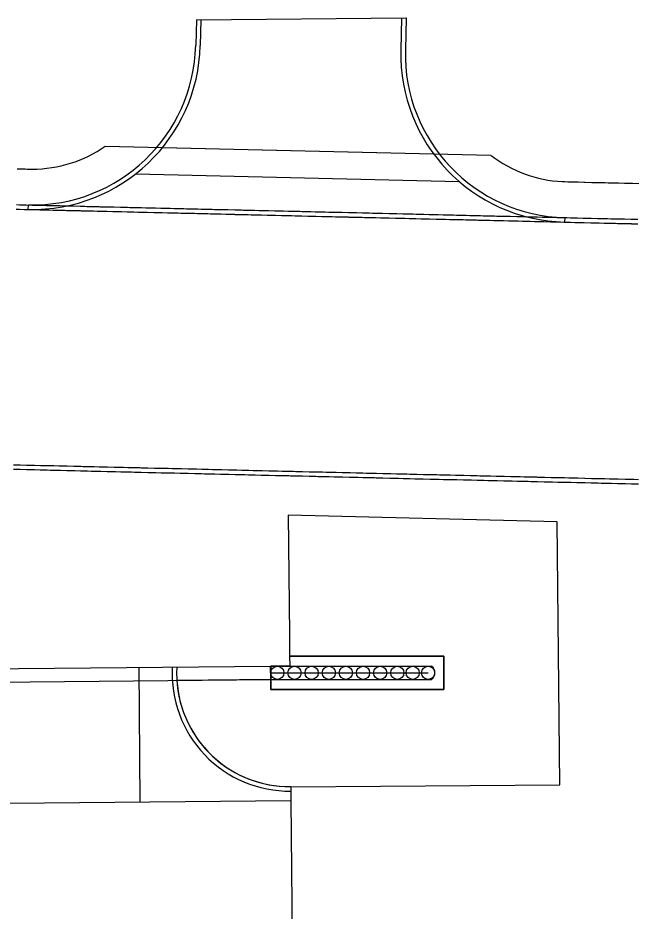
# Model space of a CAD drawing. Extents: x 2145147 to 2158018, y 137519 to 148068.
# Drawn here: x 2147806.8 to 2147898.6, y 143101.2 to 143234 of the extents above; entities that cross this region are included whole.
import ezdxf

# ---------------------------------------------------------------- set-up
doc = ezdxf.new("R2010")
doc.units = 0
for name, color, linetype in [('Default', 7, 'Continuous'), ('PR_Phasing_Pavement_1', 7, 'Continuous'), ('PR_Phasing_Pavement_6', 7, 'Continuous')]:
    doc.layers.add(name, color=color, linetype=linetype)

# ---------------------------------------------------------------- blocks, each defined once
blk = doc.blocks.new('Atenuator_TAU-II')
at = {"layer": 'Default'}
for p, q in [((0, 2.54), (-60.56, 2.54)), ((0, 2.54), (0, -2.54)), ((0, -2.54), (-60.56, -2.54))]:
    blk.add_line(p, q, dxfattribs=at)
for centre in [(-59.44, 0.01), (-53.62, 0.01), (-47.81, 0.01), (-41.34, 0.01), (-34.86, 0.01), (-28.38, 0.01), (-21.91, 0.01), (-15.43, 0.01), (-8.96, 0.01), (-2.48, 0.01)]:
    blk.add_circle(centre, 2.48, dxfattribs=at)
blk.add_arc((-59.13, 0), 2.91, 119.3808, 240.6192, dxfattribs=at)

msp = doc.modelspace()

# ---------------------------------------------------------------- linework, layer by layer
at = {"layer": 'PR_Phasing_Pavement_1'}
for p, q in [((2147833.37, 143233.75), (2147833.28, 143229.96)), ((2147833.37, 143233.75), (2147864.57, 143234.03)), ((2147834.03, 143233.75), (2147833.94, 143229.94)), ((2147863.9, 143234.03), (2147863.79, 143229.24)), ((2147864.57, 143234.03), (2147864.46, 143229.22)), ((2147819.81, 143214.94), (2147877.2, 143213.59)), ((2147828.33, 143214.74), (2147868.68, 143213.79)), ((2147824.34, 143210.83), (2147872.48, 143209.7)), ((2147808.36, 143205.54), (2147808.38, 143206.2)), ((2147808.36, 143205.54), (2147888.19, 143203.66)), ((2147808.38, 143206.2), (2147888.21, 143204.32)), ((2147888.19, 143203.66), (2147888.21, 143204.32))]:
    msp.add_line(p, q, dxfattribs=at)
for points in [[(2147806.72, 143211.59), (2147807.2, 143211.57), (2147807.92, 143211.56), (2147808.2, 143211.55), (2147808.98, 143211.53)], [(2147887.79, 143209.68), (2147888.18, 143209.67), (2147888.62, 143209.66), (2147889.18, 143209.64), (2147889.83, 143209.63), (2147890.18, 143209.62), (2147891.03, 143209.6), (2147891.18, 143209.6), (2147892.18, 143209.57), (2147892.24, 143209.57), (2147893.18, 143209.55), (2147893.44, 143209.54), (2147894.18, 143209.53), (2147894.65, 143209.52), (2147895.18, 143209.5), (2147895.85, 143209.49), (2147896.18, 143209.48), (2147897.06, 143209.46), (2147897.18, 143209.45), (2147898.18, 143209.43), (2147898.26, 143209.43), (2147899.18, 143209.41)], [(2147806.58, 143205.58), (2147807.06, 143205.57), (2147807.78, 143205.55), (2147808.06, 143205.55), (2147808.99, 143205.52), (2147809.06, 143205.52), (2147810.06, 143205.5), (2147810.19, 143205.49), (2147811.06, 143205.47), (2147811.4, 143205.47), (2147812.06, 143205.45), (2147812.6, 143205.44), (2147813.06, 143205.43), (2147813.8, 143205.41), (2147814.06, 143205.4), (2147815.01, 143205.38), (2147815.06, 143205.38), (2147816.06, 143205.36), (2147816.21, 143205.35), (2147817.06, 143205.33), (2147817.42, 143205.32), (2147818.06, 143205.31), (2147818.62, 143205.3), (2147819.06, 143205.29), (2147819.83, 143205.27), (2147820.06, 143205.26), (2147821.03, 143205.24), (2147821.06, 143205.24), (2147822.05, 143205.22), (2147822.24, 143205.21), (2147823.05, 143205.19), (2147823.44, 143205.18), (2147824.05, 143205.17), (2147824.65, 143205.15), (2147825.05, 143205.14), (2147825.85, 143205.13), (2147826.05, 143205.12), (2147827.05, 143205.1), (2147828.05, 143205.07), (2147828.26, 143205.07), (2147829.05, 143205.05), (2147829.46, 143205.04), (2147830.05, 143205.03), (2147830.67, 143205.01), (2147831.05, 143205), (2147831.87, 143204.98), (2147832.05, 143204.98), (2147833.05, 143204.96), (2147833.08, 143204.96), (2147834.05, 143204.93), (2147834.28, 143204.93), (2147835.05, 143204.91), (2147835.48, 143204.9), (2147836.05, 143204.89), (2147836.69, 143204.87), (2147837.05, 143204.86), (2147837.89, 143204.84), (2147838.05, 143204.84), (2147839.05, 143204.82), (2147839.1, 143204.81), (2147840.05, 143204.79), (2147840.3, 143204.79), (2147841.05, 143204.77), (2147841.51, 143204.76), (2147842.05, 143204.74), (2147842.71, 143204.73), (2147843.05, 143204.72), (2147843.92, 143204.7), (2147844.05, 143204.7), (2147845.05, 143204.67), (2147845.12, 143204.67), (2147846.05, 143204.65), (2147846.33, 143204.64), (2147847.05, 143204.63), (2147847.53, 143204.62), (2147848.05, 143204.6), (2147848.28, 143204.6), (2147848.73, 143204.59), (2147849.05, 143204.58), (2147849.94, 143204.56), (2147850.05, 143204.56), (2147851.05, 143204.53), (2147851.14, 143204.53), (2147852.05, 143204.51), (2147852.35, 143204.5), (2147853.05, 143204.49), (2147853.55, 143204.47), (2147854.05, 143204.46), (2147854.76, 143204.44), (2147855.05, 143204.44), (2147855.96, 143204.42), (2147856.05, 143204.41), (2147857.05, 143204.39), (2147857.17, 143204.39), (2147858.04, 143204.37), (2147858.37, 143204.36), (2147859.04, 143204.34), (2147859.57, 143204.33), (2147860.04, 143204.32), (2147860.78, 143204.3), (2147861.04, 143204.3), (2147861.98, 143204.27), (2147862.04, 143204.27), (2147863.04, 143204.25), (2147863.19, 143204.25), (2147864.04, 143204.23), (2147864.39, 143204.22), (2147865.04, 143204.2), (2147865.6, 143204.19), (2147866.04, 143204.18), (2147866.8, 143204.16), (2147867.04, 143204.16), (2147868.01, 143204.13), (2147868.04, 143204.13), (2147869.04, 143204.11), (2147869.21, 143204.1), (2147870.04, 143204.08), (2147870.42, 143204.08), (2147871.04, 143204.06), (2147871.62, 143204.05), (2147872.04, 143204.04), (2147872.82, 143204.02), (2147873.04, 143204.02), (2147874.03, 143203.99), (2147874.04, 143203.99), (2147875.04, 143203.97), (2147875.23, 143203.96), (2147876.04, 143203.94), (2147876.44, 143203.93), (2147877.04, 143203.92), (2147877.64, 143203.91), (2147878.04, 143203.9), (2147878.85, 143203.88), (2147879.04, 143203.87), (2147880.04, 143203.85), (2147880.05, 143203.85), (2147881.04, 143203.83), (2147881.26, 143203.82), (2147882.04, 143203.8), (2147882.46, 143203.79), (2147883.04, 143203.78), (2147883.67, 143203.76), (2147884.04, 143203.76), (2147884.87, 143203.74), (2147885.04, 143203.73), (2147886.04, 143203.71), (2147886.07, 143203.71), (2147887.04, 143203.68), (2147887.28, 143203.68), (2147888.04, 143203.66), (2147888.48, 143203.65), (2147889.04, 143203.64), (2147889.69, 143203.62), (2147890.04, 143203.61), (2147890.89, 143203.59), (2147891.04, 143203.59), (2147892.04, 143203.57), (2147892.1, 143203.57), (2147893.04, 143203.54), (2147893.3, 143203.54), (2147894.03, 143203.52), (2147894.5, 143203.51), (2147895.03, 143203.5), (2147895.71, 143203.48), (2147896.03, 143203.47), (2147896.91, 143203.45), (2147897.03, 143203.45), (2147898.03, 143203.43), (2147898.12, 143203.42), (2147899.03, 143203.4)], [(2147806.59, 143206.25), (2147807.07, 143206.24), (2147807.8, 143206.22), (2147808.07, 143206.21), (2147809, 143206.19), (2147809.07, 143206.19), (2147810.07, 143206.17), (2147810.21, 143206.16), (2147811.07, 143206.14), (2147811.41, 143206.13), (2147812.07, 143206.12), (2147812.62, 143206.11), (2147813.07, 143206.1), (2147813.82, 143206.08), (2147814.07, 143206.07), (2147815.02, 143206.05), (2147815.07, 143206.05), (2147816.07, 143206.02), (2147816.23, 143206.02), (2147817.07, 143206), (2147817.43, 143205.99), (2147818.07, 143205.98), (2147818.64, 143205.96), (2147819.07, 143205.95), (2147819.84, 143205.94), (2147820.07, 143205.93), (2147821.05, 143205.91), (2147821.07, 143205.91), (2147822.07, 143205.88), (2147822.25, 143205.88), (2147823.07, 143205.86), (2147823.46, 143205.85), (2147824.07, 143205.84), (2147824.66, 143205.82), (2147825.07, 143205.81), (2147825.87, 143205.79), (2147826.07, 143205.79), (2147827.07, 143205.77), (2147828.07, 143205.74), (2147828.27, 143205.74), (2147829.07, 143205.72), (2147829.48, 143205.71), (2147830.07, 143205.69), (2147830.68, 143205.68), (2147831.07, 143205.67), (2147831.89, 143205.65), (2147832.07, 143205.65), (2147833.07, 143205.62), (2147833.09, 143205.62), (2147834.07, 143205.6), (2147834.3, 143205.6), (2147835.07, 143205.58), (2147835.5, 143205.57), (2147836.07, 143205.55), (2147836.71, 143205.54), (2147837.07, 143205.53), (2147837.91, 143205.51), (2147838.07, 143205.51), (2147839.07, 143205.48), (2147839.12, 143205.48), (2147840.07, 143205.46), (2147840.32, 143205.45), (2147841.07, 143205.44), (2147841.52, 143205.42), (2147842.07, 143205.41), (2147842.73, 143205.4), (2147843.06, 143205.39), (2147843.93, 143205.37), (2147844.06, 143205.36), (2147845.06, 143205.34), (2147845.14, 143205.34), (2147846.06, 143205.32), (2147846.34, 143205.31), (2147847.06, 143205.29), (2147847.55, 143205.28), (2147848.06, 143205.27), (2147848.29, 143205.27), (2147848.75, 143205.26), (2147849.06, 143205.25), (2147849.96, 143205.23), (2147850.06, 143205.22), (2147851.06, 143205.2), (2147851.16, 143205.2), (2147852.06, 143205.18), (2147852.36, 143205.17), (2147853.06, 143205.15), (2147853.57, 143205.14), (2147854.06, 143205.13), (2147854.77, 143205.11), (2147855.06, 143205.11), (2147855.98, 143205.08), (2147856.06, 143205.08), (2147857.06, 143205.06), (2147857.18, 143205.06), (2147858.06, 143205.04), (2147858.39, 143205.03), (2147859.06, 143205.01), (2147859.59, 143205), (2147860.06, 143204.99), (2147860.79, 143204.97), (2147861.06, 143204.96), (2147862, 143204.94), (2147862.06, 143204.94), (2147863.06, 143204.92), (2147863.2, 143204.91), (2147864.06, 143204.89), (2147864.41, 143204.89), (2147865.06, 143204.87), (2147865.61, 143204.86), (2147866.06, 143204.85), (2147866.82, 143204.83), (2147867.06, 143204.82), (2147868.02, 143204.8), (2147868.06, 143204.8), (2147869.06, 143204.78), (2147869.23, 143204.77), (2147870.06, 143204.75), (2147870.43, 143204.74), (2147871.06, 143204.73), (2147871.64, 143204.72), (2147872.06, 143204.71), (2147872.84, 143204.69), (2147873.06, 143204.68), (2147874.04, 143204.66), (2147874.06, 143204.66), (2147875.06, 143204.63), (2147875.25, 143204.63), (2147876.06, 143204.61), (2147876.45, 143204.6), (2147877.06, 143204.59), (2147877.66, 143204.57), (2147878.06, 143204.56), (2147878.86, 143204.55), (2147879.05, 143204.54), (2147880.05, 143204.52), (2147880.07, 143204.52), (2147881.05, 143204.49), (2147881.27, 143204.49), (2147882.05, 143204.47), (2147882.48, 143204.46), (2147883.05, 143204.45), (2147883.68, 143204.43), (2147884.05, 143204.42), (2147884.88, 143204.4), (2147885.05, 143204.4), (2147886.05, 143204.38), (2147886.09, 143204.38), (2147887.05, 143204.35), (2147887.29, 143204.35), (2147888.05, 143204.33), (2147888.5, 143204.32), (2147889.05, 143204.3), (2147889.7, 143204.29), (2147890.05, 143204.28), (2147890.91, 143204.26), (2147891.05, 143204.26), (2147892.05, 143204.23), (2147892.11, 143204.23), (2147893.05, 143204.21), (2147893.32, 143204.2), (2147894.05, 143204.19), (2147894.52, 143204.18), (2147895.05, 143204.16), (2147895.72, 143204.15), (2147896.05, 143204.14), (2147896.93, 143204.12), (2147897.05, 143204.12), (2147898.05, 143204.09), (2147898.13, 143204.09), (2147899.05, 143204.07)], [(2147806.15, 143166.9), (2147806.87, 143166.88), (2147807.15, 143166.88), (2147808.08, 143166.86), (2147808.15, 143166.85), (2147809.15, 143166.83), (2147809.28, 143166.83), (2147810.15, 143166.81), (2147810.48, 143166.8), (2147811.15, 143166.78), (2147811.69, 143166.77), (2147812.15, 143166.76), (2147812.89, 143166.74), (2147813.15, 143166.74), (2147814.1, 143166.71), (2147814.15, 143166.71), (2147815.15, 143166.69), (2147815.3, 143166.69), (2147816.15, 143166.67), (2147816.51, 143166.66), (2147817.15, 143166.64), (2147817.71, 143166.63), (2147818.15, 143166.62), (2147818.92, 143166.6), (2147819.15, 143166.6), (2147820.12, 143166.57), (2147820.15, 143166.57), (2147821.15, 143166.55), (2147821.32, 143166.54), (2147822.14, 143166.52), (2147822.53, 143166.52), (2147823.14, 143166.5), (2147823.73, 143166.49), (2147824.14, 143166.48), (2147824.94, 143166.46), (2147825.14, 143166.45), (2147826.14, 143166.43), (2147827.14, 143166.41), (2147827.35, 143166.4), (2147828.14, 143166.38), (2147828.55, 143166.37), (2147829.14, 143166.36), (2147829.76, 143166.35), (2147830.14, 143166.34), (2147830.96, 143166.32), (2147831.14, 143166.31), (2147832.14, 143166.29), (2147832.17, 143166.29), (2147833.14, 143166.27), (2147833.37, 143166.26), (2147834.14, 143166.24), (2147834.57, 143166.23), (2147835.14, 143166.22), (2147835.78, 143166.2), (2147836.14, 143166.19), (2147836.98, 143166.18), (2147837.14, 143166.17), (2147838.14, 143166.15), (2147838.19, 143166.15), (2147839.14, 143166.12), (2147839.39, 143166.12), (2147840.14, 143166.1), (2147840.6, 143166.09), (2147841.14, 143166.08), (2147841.8, 143166.06), (2147842.14, 143166.05), (2147843.01, 143166.03), (2147843.14, 143166.03), (2147844.14, 143166.01), (2147844.21, 143166.01), (2147845.14, 143165.98), (2147845.42, 143165.98), (2147846.14, 143165.96), (2147846.62, 143165.95), (2147847.14, 143165.94), (2147847.37, 143165.93), (2147847.82, 143165.92), (2147848.14, 143165.91), (2147849.03, 143165.89), (2147849.14, 143165.89), (2147850.14, 143165.87), (2147850.23, 143165.86), (2147851.14, 143165.84), (2147851.44, 143165.83), (2147852.14, 143165.82), (2147852.64, 143165.81), (2147853.14, 143165.8), (2147853.85, 143165.78), (2147854.13, 143165.77), (2147855.05, 143165.75), (2147855.13, 143165.75), (2147856.13, 143165.72), (2147856.25, 143165.72), (2147857.13, 143165.7), (2147857.46, 143165.69), (2147858.13, 143165.68), (2147858.66, 143165.66), (2147859.13, 143165.65), (2147859.87, 143165.64), (2147860.13, 143165.63), (2147861.07, 143165.61), (2147861.13, 143165.61), (2147862.13, 143165.58), (2147862.28, 143165.58), (2147863.13, 143165.56), (2147863.48, 143165.55), (2147864.13, 143165.54), (2147864.69, 143165.52), (2147865.13, 143165.51), (2147865.89, 143165.49), (2147866.13, 143165.49), (2147867.1, 143165.47), (2147867.13, 143165.46), (2147868.13, 143165.44), (2147868.3, 143165.44), (2147869.13, 143165.42), (2147869.5, 143165.41), (2147870.13, 143165.39), (2147870.71, 143165.38), (2147871.13, 143165.37), (2147871.91, 143165.35), (2147872.13, 143165.35), (2147873.12, 143165.32), (2147873.13, 143165.32), (2147874.13, 143165.3), (2147874.32, 143165.3), (2147875.13, 143165.28), (2147875.53, 143165.27), (2147876.13, 143165.25), (2147876.73, 143165.24), (2147877.13, 143165.23), (2147877.94, 143165.21), (2147878.13, 143165.21), (2147879.13, 143165.18), (2147879.14, 143165.18), (2147880.13, 143165.16), (2147880.35, 143165.15), (2147881.13, 143165.14), (2147881.55, 143165.13), (2147882.13, 143165.11), (2147882.75, 143165.1), (2147883.13, 143165.09), (2147883.96, 143165.07), (2147884.13, 143165.07), (2147885.13, 143165.04), (2147885.16, 143165.04), (2147886.13, 143165.02), (2147886.37, 143165.01), (2147887.13, 143164.99), (2147887.57, 143164.98), (2147888.13, 143164.97), (2147888.78, 143164.96), (2147889.13, 143164.95), (2147889.98, 143164.93), (2147890.12, 143164.92), (2147891.12, 143164.9), (2147891.19, 143164.9), (2147892.12, 143164.88), (2147892.39, 143164.87), (2147893.12, 143164.85), (2147893.59, 143164.84), (2147894.12, 143164.83), (2147894.8, 143164.81), (2147895.12, 143164.81), (2147896, 143164.79), (2147896.12, 143164.78), (2147897.12, 143164.76), (2147897.21, 143164.76), (2147898.12, 143164.73), (2147898.41, 143164.73), (2147899.12, 143164.71)], [(2147806.16, 143167.57), (2147806.89, 143167.55), (2147807.16, 143167.55), (2147808.09, 143167.52), (2147808.16, 143167.52), (2147809.16, 143167.5), (2147809.3, 143167.5), (2147810.16, 143167.47), (2147810.5, 143167.47), (2147811.16, 143167.45), (2147811.71, 143167.44), (2147812.16, 143167.43), (2147812.91, 143167.41), (2147813.16, 143167.4), (2147814.11, 143167.38), (2147814.16, 143167.38), (2147815.16, 143167.36), (2147815.32, 143167.35), (2147816.16, 143167.33), (2147816.52, 143167.32), (2147817.16, 143167.31), (2147817.73, 143167.3), (2147818.16, 143167.29), (2147818.93, 143167.27), (2147819.16, 143167.26), (2147820.14, 143167.24), (2147820.16, 143167.24), (2147821.16, 143167.22), (2147821.34, 143167.21), (2147822.16, 143167.19), (2147822.54, 143167.18), (2147823.16, 143167.17), (2147823.75, 143167.15), (2147824.16, 143167.15), (2147824.95, 143167.13), (2147825.16, 143167.12), (2147826.16, 143167.1), (2147827.16, 143167.07), (2147827.36, 143167.07), (2147828.16, 143167.05), (2147828.57, 143167.04), (2147829.16, 143167.03), (2147829.77, 143167.01), (2147830.16, 143167), (2147830.98, 143166.98), (2147831.16, 143166.98), (2147832.16, 143166.96), (2147832.18, 143166.96), (2147833.16, 143166.93), (2147833.39, 143166.93), (2147834.16, 143166.91), (2147834.59, 143166.9), (2147835.16, 143166.89), (2147835.79, 143166.87), (2147836.16, 143166.86), (2147837, 143166.84), (2147837.16, 143166.84), (2147838.16, 143166.82), (2147838.2, 143166.82), (2147839.15, 143166.79), (2147839.41, 143166.79), (2147840.15, 143166.77), (2147840.61, 143166.76), (2147841.15, 143166.74), (2147841.82, 143166.73), (2147842.15, 143166.72), (2147843.02, 143166.7), (2147843.15, 143166.7), (2147844.15, 143166.67), (2147844.23, 143166.67), (2147845.15, 143166.65), (2147845.43, 143166.64), (2147846.15, 143166.63), (2147846.63, 143166.62), (2147847.15, 143166.6), (2147847.38, 143166.6), (2147847.84, 143166.59), (2147848.15, 143166.58), (2147849.04, 143166.56), (2147849.15, 143166.56), (2147850.15, 143166.53), (2147850.25, 143166.53), (2147851.15, 143166.51), (2147851.45, 143166.5), (2147852.15, 143166.49), (2147852.66, 143166.47), (2147853.15, 143166.46), (2147853.86, 143166.45), (2147854.15, 143166.44), (2147855.07, 143166.42), (2147855.15, 143166.41), (2147856.15, 143166.39), (2147856.27, 143166.39), (2147857.15, 143166.37), (2147857.48, 143166.36), (2147858.15, 143166.35), (2147858.68, 143166.33), (2147859.15, 143166.32), (2147859.88, 143166.3), (2147860.15, 143166.3), (2147861.09, 143166.28), (2147861.15, 143166.27), (2147862.15, 143166.25), (2147862.29, 143166.25), (2147863.15, 143166.23), (2147863.5, 143166.22), (2147864.15, 143166.2), (2147864.7, 143166.19), (2147865.15, 143166.18), (2147865.91, 143166.16), (2147866.15, 143166.16), (2147867.11, 143166.13), (2147867.15, 143166.13), (2147868.15, 143166.11), (2147868.32, 143166.1), (2147869.15, 143166.09), (2147869.52, 143166.08), (2147870.15, 143166.06), (2147870.72, 143166.05), (2147871.15, 143166.04), (2147871.93, 143166.02), (2147872.15, 143166.02), (2147873.13, 143165.99), (2147873.15, 143165.99), (2147874.15, 143165.97), (2147874.34, 143165.96), (2147875.15, 143165.94), (2147875.54, 143165.93), (2147876.15, 143165.92), (2147876.75, 143165.91), (2147877.15, 143165.9), (2147877.95, 143165.88), (2147878.15, 143165.87), (2147879.14, 143165.85), (2147879.16, 143165.85), (2147880.14, 143165.83), (2147880.36, 143165.82), (2147881.14, 143165.8), (2147881.56, 143165.79), (2147882.14, 143165.78), (2147882.77, 143165.77), (2147883.14, 143165.76), (2147883.97, 143165.74), (2147884.14, 143165.73), (2147885.14, 143165.71), (2147885.18, 143165.71), (2147886.14, 143165.68), (2147886.38, 143165.68), (2147887.14, 143165.66), (2147887.59, 143165.65), (2147888.14, 143165.64), (2147888.79, 143165.62), (2147889.14, 143165.61), (2147890, 143165.6), (2147890.14, 143165.59), (2147891.14, 143165.57), (2147891.2, 143165.57), (2147892.14, 143165.54), (2147892.41, 143165.54), (2147893.14, 143165.52), (2147893.61, 143165.51), (2147894.14, 143165.5), (2147894.81, 143165.48), (2147895.14, 143165.47), (2147896.02, 143165.45), (2147896.14, 143165.45), (2147897.14, 143165.43), (2147897.22, 143165.42), (2147898.14, 143165.4), (2147898.43, 143165.4), (2147899.14, 143165.38)]]:
    msp.add_lwpolyline(points, dxfattribs=at)
for centre, radius, start, end in [((2147808.95, 143230.53), 25, 268.6506, 358.6506), ((2147808.95, 143230.53), 24.33, 268.6506, 358.6506), ((2147888.78, 143228.65), 25, 178.6506, 268.6506), ((2147888.78, 143228.65), 24.33, 178.6506, 268.6506), ((2147808.95, 143230.53), 19, 270.1012, 304.8464), ((2147888.78, 143228.65), 19, 232.4547, 267.0138)]:
    msp.add_arc(centre, radius, start, end, dxfattribs=at)
at = {"layer": 'PR_Phasing_Pavement_6'}
for p, q in [((2147824.79, 143137.43), (2147824.98, 143117.43)), ((2147844.44, 143135.62), (2147844.42, 143137.62)), ((2147844.44, 143136.62), (2147867.84, 143136.61))]:
    msp.add_line(p, q, dxfattribs=at)
for points in [[(2147847.42, 143119.67), (2147887.42, 143119.93), (2147887.05, 143159.07), (2147847.04, 143160.08), (2147847.21, 143142.31), (2147847.24, 143139.11), (2147870.2, 143139.11), (2147870.2, 143134.11), (2147844.44, 143134.12), (2147844.44, 143135.62), (2147830.46, 143135.48)], [(2147731.93, 143136.55), (2147844.42, 143137.62)], [(2147731.94, 143134.55), (2147844.44, 143135.62)], [(2147847.42, 143119.68), (2147847.44, 143117.64)], [(2147847.42, 143119.67), (2147847.42, 143119.67)], [(2147732.12, 143116.55), (2147847.44, 143117.64)], [(2147847.44, 143117.64), (2147847.93, 143066.21), (2147845.1, 143066.19)]]:
    msp.add_lwpolyline(points, dxfattribs=at)
msp.add_lwpolyline([(2147847.24, 143139.11), (2147847.25, 143137.64), (2147844.44, 143137.62), (2147844.44, 143134.12), (2147870.2, 143134.11), (2147870.2, 143139.11)], close=True, dxfattribs=at)
for radius, start in [(17.5, 176.8191), (16.83, 176.8191), (16.83, 183.4831)]:
    msp.add_arc((2147847.26, 143136.51), radius, start, 270.5432, dxfattribs=at)

# ---------------------------------------------------------------- block references
at = {"layer": 'PR_Phasing_Pavement_6', "xscale": 0.39370000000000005, "yscale": 0.3937000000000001, "rotation": 179.99999999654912}
msp.add_blockref('Atenuator_TAU-II', (2147844.44, 143136.62), dxfattribs=at)

doc.saveas('drawing.dxf')
